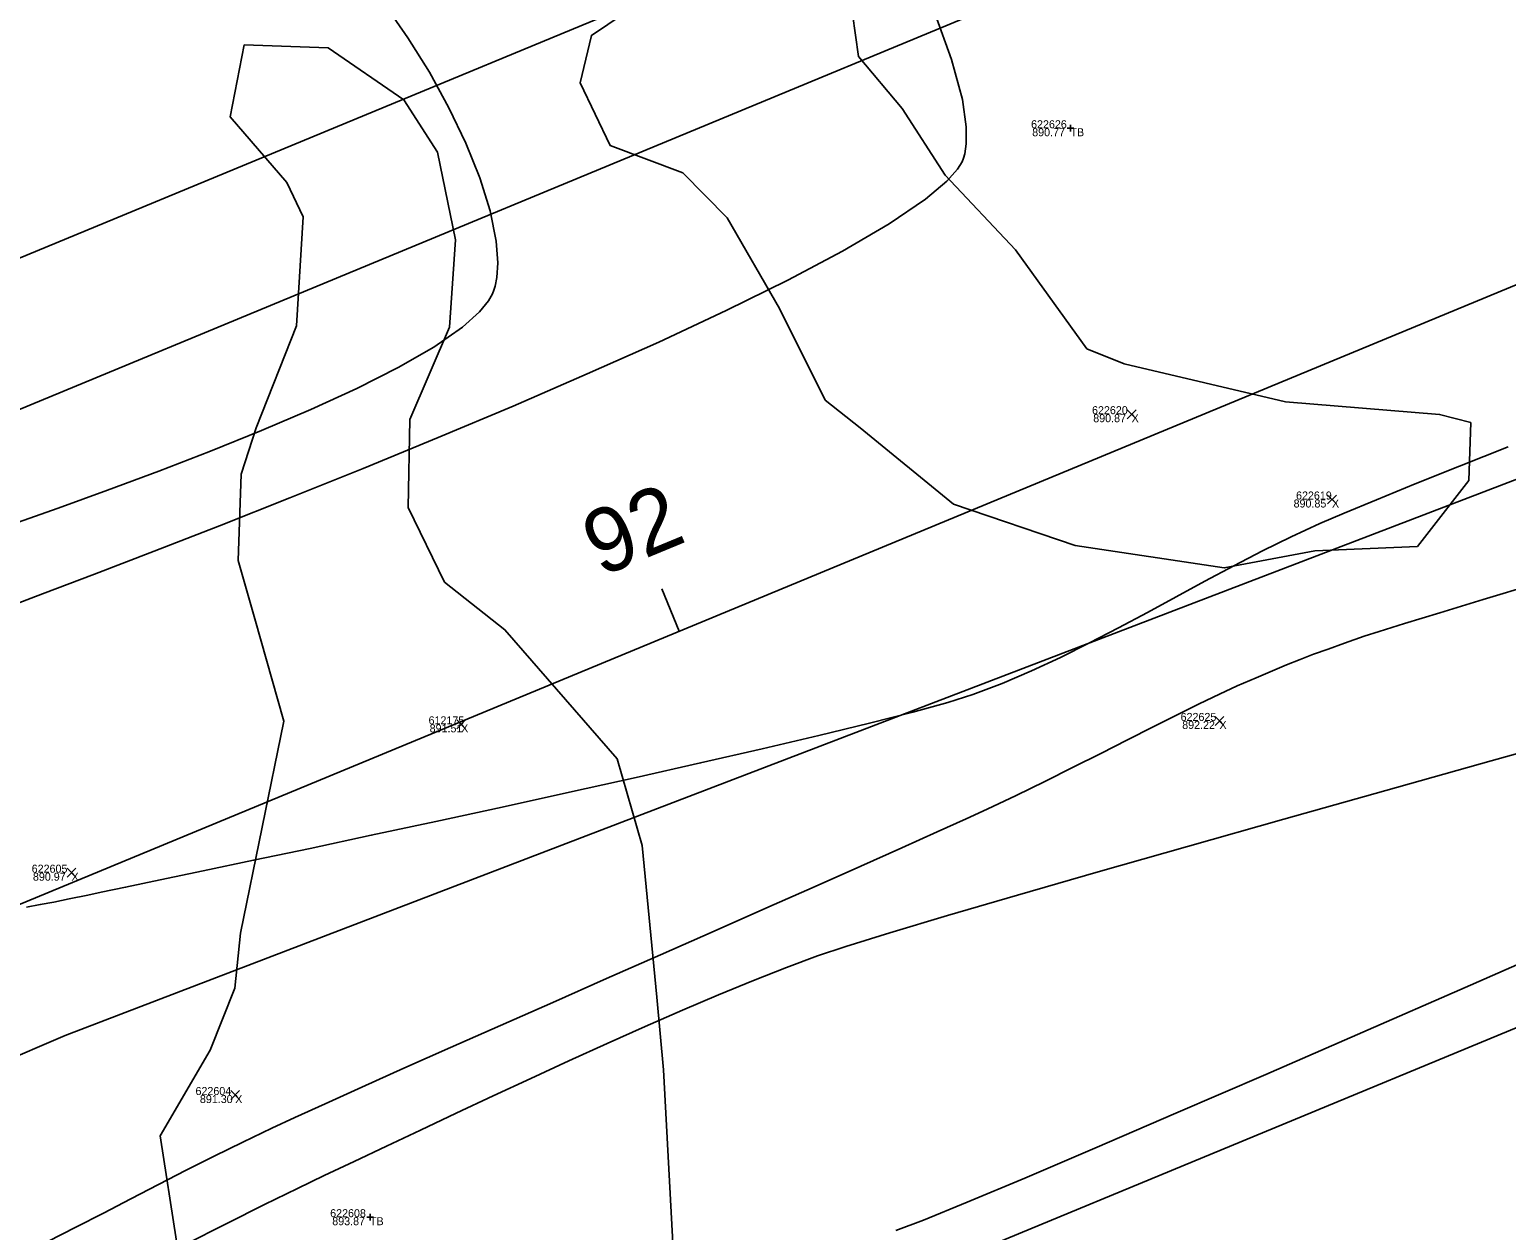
# Model space of a CAD drawing. Extents: x 1957117 to 1971063, y 701601 to 715861.
# Drawn here: x 1966631.6 to 1966696.2, y 709543.2 to 709595.7 of the extents above; entities that cross this region are included whole.
import ezdxf

# ---------------------------------------------------------------- set-up
doc = ezdxf.new("R2010")
doc.units = 0
for name, color, linetype in [('AP_X_Lights', 7, 'Continuous'), ('DT_X_Contour_Minor', 7, 'Continuous'), ('GE_X_CL_20', 7, 'Continuous'), ('PV_P_Drive', 7, 'Continuous'), ('PV_P_Shoulder', 7, 'Continuous'), ('RS_Raster1', 7, 'Continuous'), ('RW_X_Esmt_RR', 7, 'Continuous'), ('RW_X_Fee_RW', 7, 'Continuous'), ('SC_Scratch1', 7, 'Continuous'), ('SC_Shading5', 7, 'Continuous'), ('VG_X_Tree_Line_Rt', 7, 'Continuous')]:
    doc.layers.add(name, color=color, linetype=linetype)

msp = doc.modelspace()

# ---------------------------------------------------------------- linework, layer by layer
at = {"layer": 'AP_X_Lights'}
for p, q in [((1966679.605, 709578.699), (1966679.993, 709579.089)), ((1966679.605, 709579.089), (1966679.993, 709578.699)), ((1966688.365, 709574.971), (1966688.753, 709575.361)), ((1966688.365, 709575.361), (1966688.753, 709574.971)), ((1966650.289, 709565.145), (1966650.677, 709565.535)), ((1966650.289, 709565.535), (1966650.677, 709565.145)), ((1966683.447, 709565.293), (1966683.835, 709565.683)), ((1966683.447, 709565.683), (1966683.835, 709565.293)), ((1966633.251, 709558.66), (1966633.639, 709559.05)), ((1966633.251, 709559.05), (1966633.639, 709558.66)), ((1966640.411, 709548.942), (1966640.799, 709549.332)), ((1966640.411, 709549.332), (1966640.799, 709548.942))]:
    msp.add_line(p, q, dxfattribs=at)
at = {"layer": 'DT_X_Contour_Minor'}
for points in [[(1966630.298, 709570.328), (1966632.183, 709571.037), (1966634.458, 709571.903), (1966637.059, 709572.904), (1966639.925, 709574.02), (1966642.991, 709575.234), (1966646.194, 709576.523), (1966649.472, 709577.869), (1966652.761, 709579.252), (1966655.998, 709580.652), (1966659.12, 709582.048), (1966662.064, 709583.422), (1966664.766, 709584.754), (1966667.163, 709586.022), (1966669.193, 709587.209), (1966670.792, 709588.294), (1966671.719, 709589.075), (1966672.187, 709589.603), (1966672.383, 709589.926), (1966672.445, 709590.078), (1966672.5, 709590.271), (1966672.568, 709590.704), (1966672.57, 709591.461), (1966672.398, 709592.654), (1966671.929, 709594.399), (1966671.215, 709596.379)], [(1966630.298, 709570.328), (1966632.183, 709571.037), (1966634.458, 709571.903), (1966637.059, 709572.904), (1966639.925, 709574.02), (1966642.991, 709575.234), (1966646.194, 709576.523), (1966649.472, 709577.869), (1966652.761, 709579.252), (1966655.998, 709580.652), (1966659.12, 709582.048), (1966662.064, 709583.422), (1966664.766, 709584.754), (1966667.163, 709586.022), (1966669.193, 709587.209), (1966670.792, 709588.294), (1966671.719, 709589.075), (1966672.187, 709589.603), (1966672.383, 709589.926), (1966672.445, 709590.078), (1966672.5, 709590.271), (1966672.568, 709590.704), (1966672.57, 709591.461), (1966672.398, 709592.654), (1966671.929, 709594.399), (1966671.215, 709596.379)], [(1966630.833, 709574.068), (1966632.858, 709574.791), (1966635.019, 709575.575), (1966637.26, 709576.409), (1966639.525, 709577.281), (1966641.76, 709578.18), (1966643.909, 709579.096), (1966645.917, 709580.017), (1966647.73, 709580.932), (1966649.291, 709581.83), (1966650.547, 709582.7), (1966651.293, 709583.369), (1966651.685, 709583.851), (1966651.859, 709584.161), (1966651.918, 709584.312), (1966651.971, 709584.491), (1966652.047, 709584.874), (1966652.09, 709585.51), (1966652.021, 709586.461), (1966651.752, 709587.785), (1966651.301, 709589.224), (1966650.691, 709590.739), (1966649.948, 709592.29), (1966649.095, 709593.839), (1966648.156, 709595.345), (1966647.155, 709596.771)], [(1966630.833, 709574.068), (1966632.858, 709574.791), (1966635.019, 709575.575), (1966637.26, 709576.409), (1966639.525, 709577.281), (1966641.76, 709578.18), (1966643.909, 709579.096), (1966645.917, 709580.017), (1966647.73, 709580.932), (1966649.291, 709581.83), (1966650.547, 709582.7), (1966651.293, 709583.369), (1966651.685, 709583.851), (1966651.859, 709584.161), (1966651.918, 709584.312), (1966651.971, 709584.491), (1966652.047, 709584.874), (1966652.09, 709585.51), (1966652.021, 709586.461), (1966651.752, 709587.785), (1966651.301, 709589.224), (1966650.691, 709590.739), (1966649.948, 709592.29), (1966649.095, 709593.839), (1966648.156, 709595.345), (1966647.155, 709596.771)], [(1966696.263, 709577.47), (1966694.133, 709576.623), (1966692.196, 709575.846), (1966690.5, 709575.157), (1966689.094, 709574.574), (1966688.025, 709574.115), (1966686.772, 709573.539), (1966685.518, 709572.92), (1966684.262, 709572.271), (1966683.006, 709571.599), (1966681.747, 709570.917), (1966680.486, 709570.232), (1966679.223, 709569.555), (1966677.957, 709568.897), (1966676.688, 709568.267), (1966675.415, 709567.674), (1966674.138, 709567.13), (1966672.857, 709566.643), (1966671.765, 709566.298), (1966670.239, 709565.877), (1966668.337, 709565.39), (1966666.117, 709564.849), (1966663.638, 709564.265), (1966660.956, 709563.65), (1966658.13, 709563.014), (1966655.219, 709562.369), (1966652.28, 709561.725), (1966649.372, 709561.095), (1966646.551, 709560.49), (1966643.878, 709559.92), (1966641.409, 709559.397), (1966639.203, 709558.932), (1966637.317, 709558.536), (1966635.81, 709558.221), (1966634.74, 709557.998), (1966634.165, 709557.877), (1966633.342, 709557.707), (1966632.672, 709557.573), (1966632.078, 709557.46), (1966631.483, 709557.348)], [(1966696.263, 709577.47), (1966694.133, 709576.623), (1966692.196, 709575.846), (1966690.5, 709575.157), (1966689.094, 709574.574), (1966688.025, 709574.115), (1966686.772, 709573.539), (1966685.518, 709572.92), (1966684.262, 709572.271), (1966683.006, 709571.599), (1966681.747, 709570.917), (1966680.486, 709570.232), (1966679.223, 709569.555), (1966677.957, 709568.897), (1966676.688, 709568.267), (1966675.415, 709567.674), (1966674.138, 709567.13), (1966672.857, 709566.643), (1966671.765, 709566.298), (1966670.239, 709565.877), (1966668.337, 709565.39), (1966666.117, 709564.849), (1966663.638, 709564.265), (1966660.956, 709563.65), (1966658.13, 709563.014), (1966655.219, 709562.369), (1966652.28, 709561.725), (1966649.372, 709561.095), (1966646.551, 709560.49), (1966643.878, 709559.92), (1966641.409, 709559.397), (1966639.203, 709558.932), (1966637.317, 709558.536), (1966635.81, 709558.221), (1966634.74, 709557.998), (1966634.165, 709557.877), (1966633.342, 709557.707), (1966632.672, 709557.573), (1966632.078, 709557.46), (1966631.483, 709557.348)], [(1966697.396, 709571.463), (1966695.173, 709570.792), (1966693.268, 709570.214), (1966691.732, 709569.745), (1966690.616, 709569.397), (1966689.97, 709569.187), (1966689.113, 709568.888), (1966688.388, 709568.632), (1966687.753, 709568.4), (1966687.164, 709568.176), (1966686.578, 709567.942), (1966685.954, 709567.682), (1966685.248, 709567.379), (1966684.417, 709567.015), (1966683.636, 709566.658), (1966682.755, 709566.234), (1966681.784, 709565.754), (1966680.737, 709565.227), (1966679.623, 709564.662), (1966678.456, 709564.071), (1966677.246, 709563.462), (1966676.007, 709562.845), (1966674.749, 709562.231), (1966673.484, 709561.629), (1966672.559, 709561.203), (1966671.301, 709560.634), (1966669.753, 709559.941), (1966667.96, 709559.143), (1966665.964, 709558.258), (1966663.81, 709557.305), (1966661.542, 709556.303), (1966659.203, 709555.27), (1966656.838, 709554.226), (1966654.489, 709553.189), (1966652.201, 709552.177), (1966650.017, 709551.209), (1966647.982, 709550.305), (1966646.139, 709549.482), (1966644.532, 709548.76), (1966643.205, 709548.156), (1966642.201, 709547.691), (1966640.935, 709547.084), (1966639.692, 709546.469), (1966638.466, 709545.849), (1966637.253, 709545.226), (1966636.046, 709544.602), (1966634.841, 709543.979), (1966633.633, 709543.359), (1966632.416, 709542.743)], [(1966697.396, 709571.463), (1966695.173, 709570.792), (1966693.268, 709570.214), (1966691.732, 709569.745), (1966690.616, 709569.397), (1966689.97, 709569.187), (1966689.113, 709568.888), (1966688.388, 709568.632), (1966687.753, 709568.4), (1966687.164, 709568.176), (1966686.578, 709567.942), (1966685.954, 709567.682), (1966685.248, 709567.379), (1966684.417, 709567.015), (1966683.636, 709566.658), (1966682.755, 709566.234), (1966681.784, 709565.754), (1966680.737, 709565.227), (1966679.623, 709564.662), (1966678.456, 709564.071), (1966677.246, 709563.462), (1966676.007, 709562.845), (1966674.749, 709562.231), (1966673.484, 709561.629), (1966672.559, 709561.203), (1966671.301, 709560.634), (1966669.753, 709559.941), (1966667.96, 709559.143), (1966665.964, 709558.258), (1966663.81, 709557.305), (1966661.542, 709556.303), (1966659.203, 709555.27), (1966656.838, 709554.226), (1966654.489, 709553.189), (1966652.201, 709552.177), (1966650.017, 709551.209), (1966647.982, 709550.305), (1966646.139, 709549.482), (1966644.532, 709548.76), (1966643.205, 709548.156), (1966642.201, 709547.691), (1966640.935, 709547.084), (1966639.692, 709546.469), (1966638.466, 709545.849), (1966637.253, 709545.226), (1966636.046, 709544.602), (1966634.841, 709543.979), (1966633.633, 709543.359), (1966632.416, 709542.743)], [(1966700.227, 709565.053), (1966695.526, 709563.739), (1966690.91, 709562.446), (1966686.457, 709561.192), (1966682.239, 709559.999), (1966678.332, 709558.886), (1966674.81, 709557.873), (1966671.747, 709556.98), (1966669.22, 709556.228), (1966667.301, 709555.636), (1966666.066, 709555.225), (1966664.712, 709554.718), (1966663.265, 709554.145), (1966661.742, 709553.516), (1966660.157, 709552.841), (1966658.528, 709552.129), (1966656.87, 709551.389), (1966655.199, 709550.631), (1966653.531, 709549.864), (1966651.883, 709549.098), (1966650.27, 709548.343), (1966648.709, 709547.607), (1966647.215, 709546.901), (1966645.805, 709546.233), (1966644.495, 709545.614), (1966643.322, 709545.05), (1966641.892, 709544.348), (1966640.238, 709543.523), (1966638.392, 709542.595)], [(1966700.227, 709565.053), (1966695.526, 709563.739), (1966690.91, 709562.446), (1966686.457, 709561.192), (1966682.239, 709559.999), (1966678.332, 709558.886), (1966674.81, 709557.873), (1966671.747, 709556.98), (1966669.22, 709556.228), (1966667.301, 709555.636), (1966666.066, 709555.225), (1966664.712, 709554.718), (1966663.265, 709554.145), (1966661.742, 709553.516), (1966660.157, 709552.841), (1966658.528, 709552.129), (1966656.87, 709551.389), (1966655.199, 709550.631), (1966653.531, 709549.864), (1966651.883, 709549.098), (1966650.27, 709548.343), (1966648.709, 709547.607), (1966647.215, 709546.901), (1966645.805, 709546.233), (1966644.495, 709545.614), (1966643.322, 709545.05), (1966641.892, 709544.348), (1966640.238, 709543.523), (1966638.392, 709542.595)], [(1966669.495, 709543.211), (1966670.699, 709543.672), (1966672.602, 709544.45), (1966675.126, 709545.51), (1966678.194, 709546.818), (1966681.731, 709548.339), (1966685.66, 709550.039), (1966689.903, 709551.884), (1966694.385, 709553.841), (1966699.028, 709555.874)], [(1966669.495, 709543.211), (1966670.699, 709543.672), (1966672.602, 709544.45), (1966675.126, 709545.51), (1966678.194, 709546.818), (1966681.731, 709548.339), (1966685.66, 709550.039), (1966689.903, 709551.884), (1966694.385, 709553.841), (1966699.028, 709555.874)]]:
    msp.add_lwpolyline(points, dxfattribs=at)
at = {"layer": 'GE_X_CL_20'}
msp.add_line((1966660.022, 709569.407), (1966659.257, 709571.255), dxfattribs=at)
msp.add_lwpolyline([(1966828.097, 709638.981), (1965844.448, 709231.801)], dxfattribs=at)
at = {"layer": 'PV_P_Drive'}
for p, q in [((1966676.979, 709591.392), (1966677.271, 709591.392)), ((1966677.125, 709591.538), (1966677.125, 709591.246)), ((1966677.125, 709591.392), (1966677.125, 709591.392)), ((1966646.499, 709543.944), (1966646.499, 709543.652)), ((1966646.353, 709543.798), (1966646.645, 709543.798)), ((1966646.499, 709543.798), (1966646.499, 709543.798))]:
    msp.add_line(p, q, dxfattribs=at)
at = {"layer": 'RW_X_Esmt_RR'}
for p, q in [((1965836.799, 709250.281), (1966820.447, 709657.46)), ((1965855.922, 709204.082), (1966839.571, 709611.262))]:
    msp.add_line(p, q, dxfattribs=at)
msp.add_lwpolyline([(1965830.854, 709254.426), (1966814.503, 709661.605)], dxfattribs=at)
at = {"layer": 'RW_X_Fee_RW'}
msp.add_lwpolyline([(1963881.046, 707276.431), (1964172.578, 707701.964), (1964668.324, 708419.582), (1964735.207, 708501.875), (1964966.496, 708718.802), (1965107.468, 708816.338), (1965585.552, 709094.216), (1966091.861, 709326.705), (1966247.281, 709386.816), (1966633.174, 709551.737), (1966943.202, 709670.565), (1967172.032, 709812.662), (1967935.697, 710373.174), (1968346.714, 710683.963), (1968484.345, 710796.182), (1968743.632, 711067.038), (1968903.937, 711275.819), (1969041.222, 711501.316), (1969638.166, 712572.015), (1970019.077, 713196.718)], dxfattribs=at)
at = {"layer": 'SC_Shading5'}
for points in [[(1963589.678, 706586.994), (1963626.625, 706689.548), (1963651.76, 706746.832), (1963668.09, 706778.596), (1963682.768, 706805.402), (1963734.424, 706911.594), (1963826.849, 707116.717), (1963877.258, 707215.645), (1963964.981, 707354.472), (1964070.526, 707509.355), (1964132.574, 707601.994), (1964163.9, 707642.169), (1964191.2, 707685.167), (1964278.98, 707807.131), (1964326.11, 707874.364), (1964396.427, 707968.962), (1964508.519, 708133.679), (1964655.588, 708336.552), (1964745.319, 708429.172), (1964840.327, 708522.317), (1964988.178, 708660.245), (1965089.796, 708739.041), (1965251.743, 708835.216), (1965415.807, 708922.048), (1965866.2, 709149.38), (1966173.543, 709294.131), (1966283.627, 709338.196), (1966534.003, 709419.214), (1966689.084, 709471.266), (1967008.468, 709641.817), (1967166.677, 709750.124), (1967422.113, 709931.083), (1967818.707, 710198.831), (1968187.021, 710459.852), (1968360.589, 710592.493), (1968496.543, 710707.847), (1968606.427, 710809.378), (1968733.391, 710937.091), (1968807.28, 711025.4), (1968843.008, 711077.094), (1968863.233, 711106.099), (1968909.747, 711171.311), (1968974.133, 711279.559), (1969130.932, 711546.915), (1969247.433, 711744.686), (1969402.714, 712016.424), (1969505.287, 712191.789), (1969666.311, 712460.805), (1969771.586, 712639.896), (1969880.058, 712820.917), (1969964.994, 712955.706), (1969990.005, 713000.084), (1970030.065, 713068.479)], [(1963609.915, 706579.703), (1963646.615, 706681.572), (1963671.193, 706737.585), (1963687.092, 706768.511), (1963701.884, 706795.526), (1963753.906, 706902.469), (1963846.249, 707107.41), (1963895.973, 707204.994), (1963982.966, 707342.667), (1964088.35, 707497.312), (1964150.015, 707589.379), (1964181.502, 707629.761), (1964209.024, 707673.109), (1964296.517, 707794.674), (1964343.552, 707861.772), (1964413.958, 707956.489), (1964526.123, 708121.313), (1964672.104, 708322.686), (1964760.576, 708414.006), (1964855.195, 708506.77), (1965002.134, 708643.847), (1965101.925, 708721.226), (1965262.272, 708816.451), (1965425.685, 708902.939), (1965875.63, 709130.044), (1966182.13, 709274.398), (1966290.944, 709317.954), (1966540.737, 709398.785), (1966697.632, 709451.445), (1967019.644, 709623.399), (1967178.971, 709732.471), (1967434.35, 709913.39), (1967830.945, 710181.14), (1968199.774, 710442.525), (1968374.086, 710575.735), (1968510.806, 710691.739), (1968621.36, 710793.889), (1968749.296, 710922.58), (1968824.413, 711012.355), (1968860.678, 711064.827), (1968880.812, 711093.701), (1968927.778, 711159.547), (1968992.655, 711268.62), (1969149.476, 711536.015), (1969266.039, 711733.891), (1969421.336, 712005.657), (1969523.8, 712180.835), (1969684.812, 712449.831), (1969790.084, 712628.917), (1969898.385, 712809.653), (1969983.474, 712944.685), (1970008.657, 712989.367), (1970048.626, 713057.607)]]:
    msp.add_spline(points, degree=3, dxfattribs=at)
at = {"layer": 'VG_X_Tree_Line_Rt'}
for points in [[(1966667.333, 709598.277), (1966667.861, 709594.532), (1966669.773, 709592.255), (1966671.642, 709589.338), (1966674.723, 709586.076), (1966677.844, 709581.756), (1966679.469, 709581.089), (1966686.532, 709579.434), (1966693.263, 709578.886), (1966694.629, 709578.525), (1966694.547, 709575.992), (1966692.297, 709573.119), (1966687.809, 709572.916), (1966683.847, 709572.176), (1966677.336, 709573.159), (1966672.005, 709574.964), (1966667.937, 709578.297), (1966666.405, 709579.508), (1966664.398, 709583.512), (1966662.116, 709587.475), (1966660.177, 709589.447), (1966656.995, 709590.637), (1966655.685, 709593.376), (1966656.177, 709595.448), (1966658.288, 709596.862)], [(1966638.041, 709542.75), (1966637.323, 709547.356), (1966639.509, 709551.093), (1966640.582, 709553.803), (1966640.837, 709556.21), (1966642.729, 709565.473), (1966641.458, 709569.948), (1966640.729, 709572.497), (1966640.871, 709576.278), (1966641.518, 709578.296), (1966643.286, 709582.761), (1966643.58, 709587.518), (1966642.858, 709589.017), (1966640.39, 709591.897), (1966640.991, 709595.036)], [(1966640.991, 709595.036), (1966644.664, 709594.904), (1966647.978, 709592.627), (1966649.447, 709590.353), (1966650.238, 709586.517), (1966649.97, 709582.701), (1966648.243, 709578.661), (1966648.171, 709574.814), (1966649.75, 709571.554), (1966652.396, 709569.477), (1966657.308, 709563.831), (1966658.4, 709560.049), (1966659.046, 709553.422), (1966659.334, 709550.232), (1966659.802, 709541.579)]]:
    msp.add_lwpolyline(points, dxfattribs=at)

# ---------------------------------------------------------------- texts
at = {"layer": 'GE_X_CL_20'}
msp.add_text('92', height=2.8, rotation=22.48703, dxfattribs=at).set_placement((1966656.579, 709571.77))
at = {"layer": 'PV_P_Shoulder'}
for s, p in [('890.77', (1966675.452, 709591.042)), ('890.87', (1966678.121, 709578.544)), ('890.85', (1966686.881, 709574.816)), ('891.51', (1966649.107, 709564.99)), ('892.22', (1966682.01, 709565.138)), ('890.97', (1966631.761, 709558.505)), ('891.30', (1966639.062, 709548.787)), ('893.87', (1966644.848, 709543.448))]:
    msp.add_text(s, height=0.35, dxfattribs=at).set_placement(p)
at = {"layer": 'RS_Raster1'}
for s, p in [('622626', (1966675.403, 709591.392)), ('622620', (1966678.068, 709578.894)), ('622619', (1966686.988, 709575.166)), ('612175', (1966649.059, 709565.34)), ('622625', (1966681.941, 709565.488)), ('622605', (1966631.706, 709558.855)), ('622604', (1966638.869, 709549.137)), ('622608', (1966644.757, 709543.798))]:
    msp.add_text(s, height=0.35, dxfattribs=at).set_placement(p)
at = {"layer": 'SC_Scratch1'}
for s, p in [('TB', (1966677.125, 709591.042)), ('X', (1966679.799, 709578.544)), ('X', (1966688.559, 709574.816)), ('X', (1966650.483, 709564.99)), ('X', (1966683.641, 709565.138)), ('X', (1966633.445, 709558.505)), ('X', (1966640.605, 709548.787)), ('TB', (1966646.499, 709543.448))]:
    msp.add_text(s, height=0.35, dxfattribs=at).set_placement(p)

doc.saveas('drawing.dxf')
